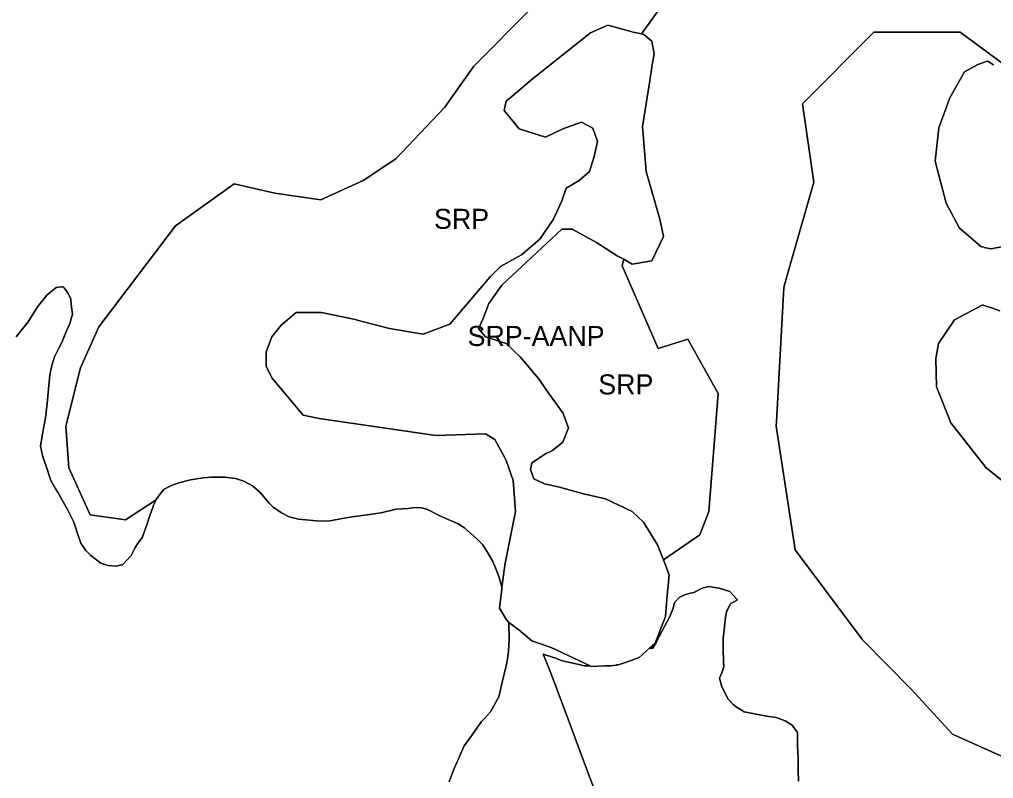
# Model space of a CAD drawing. Extents: x 598968 to 613553, y 4409678 to 4430833.
# Drawn here: x 607438 to 608022, y 4422846 to 4423300 of the extents above; entities that cross this region are included whole.
import ezdxf

# ---------------------------------------------------------------- set-up
doc = ezdxf.new("R2010")
doc.units = 0
for name, color, linetype in [('1', 7, 'Continuous'), ('Sòl Rústic Protegit', 7, 'Continuous'), ('Sòl Rústic Protegit - Alt Nivell de Protecció', 7, 'Continuous')]:
    doc.layers.add(name, color=color, linetype=linetype)

msp = doc.modelspace()

# ---------------------------------------------------------------- linework, layer by layer
at = {"layer": '1'}
for points in [[(608021.5701, 4423272.8708), (608018.2651, 4423274.8476), (608018.0619, 4423274.969), (608017.8501, 4423275.0956), (608012.1001, 4423273.0954), (608004.0377, 4423268.5954), (607995.4129, 4423253.0956), (607988.6629, 4423235.0958), (607986.6005, 4423215.0962), (607993.0379, 4423190.0968), (608001.1629, 4423175.0972), (608006.3503, 4423170.5974), (608013.8503, 4423164.0976), (608014.1719, 4423164.0174), (608014.3557, 4423163.9714), (608015.8145, 4423163.6066), (608015.8689, 4423163.593), (608015.9215, 4423163.5798), (608015.9354, 4423163.5763), (608019.8403, 4423162.5952), (608019.8501, 4423162.5976), (608019.8803, 4423162.6038), (608020.1261, 4423162.6538), (608027.2251, 4423164.0978)], [(608025.2251, 4423125.5986), (608020.8503, 4423127.0986), (608015.3385, 4423128.9948), (608015.0377, 4423129.0982), (607998.0379, 4423120.0982), (607988.4757, 4423106.0982), (607986.8507, 4423097.0984), (607987.2881, 4423080.0988), (607995.9755, 4423058.5994), (608017.1629, 4423031.6002), (608046.7251, 4423008.101)]]:
    msp.add_lwpolyline(points, dxfattribs=at)
at = {"layer": 'Sòl Rústic Protegit'}
msp.add_lwpolyline([(607744.5551, 4423306.5098), (607710.1801, 4423272.0098), (607692.8677, 4423247.5098), (607663.4927, 4423216.5098), (607643.9927, 4423203.5098), (607618.6801, 4423192.0098), (607591.1177, 4423196.0098), (607566.6801, 4423201.5098), (607531.4927, 4423176.5098), (607485.5551, 4423116.0098), (607474.6177, 4423091.5098), (607465.8051, 4423056.5098), (607467.6801, 4423031.5098), (607480.4301, 4423003.5098), (607501.6177, 4423000.5098), (607519.9383, 4423012.4742), (607520.0099, 4423012.6282), (607522.5799, 4423016.1382), (607524.6799, 4423018.6982), (607529.1099, 4423021.0382), (607533.5499, 4423022.6682), (607540.5499, 4423024.3082), (607548.0099, 4423025.4782), (607553.1499, 4423025.9382), (607561.0799, 4423025.9382), (607567.3899, 4423025.2382), (607572.5199, 4423023.6082), (607577.6499, 4423020.8082), (607582.0899, 4423017.0682), (607587.9199, 4423010.2982), (607590.1299, 4423007.9582), (607595.0399, 4423004.6982), (607599.6999, 4423002.1282), (607605.2999, 4423000.7282), (607618.1399, 4422999.5582), (607624.2099, 4422999.7882), (607631.4399, 4423001.1882), (607637.4099, 4423002.1782), (607646.2799, 4423003.3482), (607654.6799, 4423004.5182), (607663.7899, 4423006.8482), (607670.7999, 4423007.2682), (607674.9699, 4423007.7982), (607678.9699, 4423007.6582), (607682.0899, 4423006.8582), (607689.5399, 4423003.0982), (607694.9499, 4423000.6482), (607700.8199, 4422998.0682), (607704.6399, 4422995.6582), (607712.0999, 4422989.0982), (607715.3599, 4422985.5982), (607718.1599, 4422981.1682), (607721.4299, 4422975.7982), (607723.2999, 4422971.5882), (607725.1599, 4422966.4582), (607727.0869, 4422960.2642), (607728.9927, 4422974.5102), (607732.4301, 4422991.5102), (607735.1801, 4423005.5102), (607733.8051, 4423024.0102), (607729.6801, 4423036.0102), (607728.6177, 4423038.0102), (607722.7425, 4423048.5102), (607717.2427, 4423052.0102), (607687.4925, 4423051.0102), (607617.6177, 4423061.0102), (607607.9301, 4423063.0102), (607589.3051, 4423085.5102), (607585.8051, 4423092.5102), (607585.8051, 4423101.0102), (607589.3051, 4423110.0102), (607594.8049, 4423117.0102), (607603.8051, 4423124.5102), (607618.9927, 4423124.5102), (607638.3677, 4423120.5102), (607644.1175, 4423119.0102), (607659.8049, 4423115.0102), (607679.8677, 4423111.5102), (607695.8049, 4423117.5102), (607719.9925, 4423146.0102), (607726.1801, 4423152.0102), (607738.6801, 4423159.0102), (607749.7425, 4423168.5102), (607757.9927, 4423180.5102), (607762.8677, 4423191.5102), (607765.6177, 4423199.0102), (607773.2427, 4423203.5102), (607779.4299, 4423209.0102), (607782.2425, 4423218.0102), (607784.3049, 4423227.0102), (607781.5549, 4423235.0102), (607774.6177, 4423238.5102), (607763.5551, 4423234.5102), (607753.1799, 4423229.5102), (607737.3051, 4423234.5102), (607728.3051, 4423245.5102), (607729.6801, 4423251.0102), (607734.1439, 4423254.8584), (607744.1801, 4423263.5102), (607780.1801, 4423292.0102), (607790.5551, 4423296.5102), (607802.7673, 4423293.2938), (607805.7427, 4423292.5102), (607810.6801, 4423291.51), (607826.8051, 4423314.0098)], dxfattribs=at)
msp.add_lwpolyline([(607800.0551, 4423156.51), (607796.0551, 4423158.5102), (607783.6175, 4423166.5102), (607769.0551, 4423174.5102), (607762.8677, 4423174.5102), (607726.9299, 4423141.0102), (607719.3049, 4423130.0102), (607715.8049, 4423121.0102), (607713.0551, 4423115.0102), (607717.2427, 4423110.0102), (607729.6801, 4423106.0102), (607737.9301, 4423098.0102), (607749.0549, 4423085.0102), (607755.2427, 4423076.0102), (607763.5551, 4423064.5102), (607766.9927, 4423055.5102), (607763.5551, 4423047.0102), (607757.3051, 4423042.0102), (607753.1799, 4423040.0102), (607744.8677, 4423034.5102), (607744.1801, 4423030.5102), (607746.2425, 4423025.0102), (607752.4925, 4423022.0102), (607761.4927, 4423020.0102), (607775.9927, 4423016.0102), (607789.1177, 4423013.0102), (607805.0551, 4423005.5102), (607811.9299, 4422999.0102), (607820.2427, 4422985.5102), (607823.7427, 4422976.51), (607845.6177, 4422991.5098), (607851.0551, 4423005.5098), (607856.4927, 4423076.0098), (607838.4927, 4423108.5098), (607820.6801, 4423103.0098), (607799.1177, 4423152.5098)], close=True, dxfattribs=at)
at = {"layer": 'Sòl Rústic Protegit - Alt Nivell de Protecció'}
for points in [[(607826.8051, 4423314.0098), (607810.6801, 4423291.51), (607811.9927, 4423291.01), (607816.8051, 4423287.01), (607818.1801, 4423279.51), (607817.3051, 4423274.01), (607815.4301, 4423262.01), (607811.2427, 4423236.01), (607813.3677, 4423209.01), (607821.6177, 4423180.51), (607823.7427, 4423170.01), (607816.8051, 4423155.51), (607805.0551, 4423153.51), (607800.0551, 4423156.51), (607799.1177, 4423152.5098), (607820.6801, 4423103.0098), (607838.4927, 4423108.5098), (607856.4927, 4423076.0098), (607851.0551, 4423005.5098), (607845.6177, 4422991.5098), (607823.7427, 4422976.51), (607827.1801, 4422967.51), (607825.8051, 4422953.01), (607825.1177, 4422942.51), (607818.8677, 4422926.51), (607817.2777, 4422925.1226), (607817.1641, 4422925.0232), (607815.4301, 4422923.51), (607815.4371, 4422923.5098), (607817.4927, 4422923.5098), (607819.5453, 4422927.2788), (607821.3051, 4422930.5098), (607827.6801, 4422942.5098), (607829.5551, 4422947.5098), (607830.4927, 4422951.0098), (607830.5209, 4422951.0398), (607833.3051, 4422954.0098), (607836.4301, 4422955.5098), (607839.9777, 4422956.4774), (607841.9301, 4422957.0098), (607846.9301, 4422959.5098), (607847.6585, 4422959.6788), (607850.4261, 4422960.3206), (607851.2427, 4422960.5098), (607853.0727, 4422960.2016), (607857.1801, 4422959.5098), (607863.6177, 4422957.5098), (607868.0245, 4422952.6806), (607868.1801, 4422952.5098), (607864.1961, 4422950.2966), (607863.7099, 4422949.8982), (607862.2827, 4422947.0284), (607861.8253, 4422946.0526), (607860.9199, 4422942.1882), (607860.2199, 4422934.4782), (607859.5199, 4422929.5782), (607859.5199, 4422923.0382), (607859.7499, 4422916.0382), (607859.9799, 4422912.5382), (607858.8199, 4422908.7982), (607857.4199, 4422905.5282), (607858.6699, 4422900.4482), (607862.6099, 4422893.0482), (607865.6999, 4422889.6082), (607867.9335, 4422888.096), (607872.0551, 4422885.5098), (607884.4639, 4422883.135), (607885.1399, 4422883.0182), (607885.4733, 4422882.953), (607891.3677, 4422882.0098), (607893.4475, 4422881.236), (607896.7427, 4422880.0098), (607900.9301, 4422877.5098), (607904.1801, 4422873.0098), (607904.1801, 4422869.5098), (607904.1801, 4422865.0098), (607904.4301, 4422858.0098), (607904.4301, 4422850.5098), (607904.6801, 4422844.0098)], [(607436.0551, 4423110.0098), (607443.3051, 4423119.0098), (607448.8677, 4423128.0098), (607454.4927, 4423135.0098), (607460.1177, 4423139.5098), (607461.5781, 4423139.6842), (607463.3495, 4423139.8958), (607464.3051, 4423140.0098), (607464.8089, 4423139.3382), (607467.3051, 4423136.0098), (607467.9587, 4423134.4184), (607468.7427, 4423132.5098), (607468.8003, 4423131.917), (607469.1801, 4423128.0098), (607469.7427, 4423123.5098), (607468.1801, 4423118.0098), (607465.9301, 4423112.5098), (607463.4301, 4423106.5098), (607461.8895, 4423103.5118), (607461.1177, 4423102.0098), (607460.5099, 4423100.7942), (607459.1499, 4423097.9382), (607457.4799, 4423092.7782), (607456.3599, 4423087.1982), (607455.6799, 4423080.8182), (607454.6999, 4423069.9882), (607453.5699, 4423061.5382), (607451.8499, 4423051.8982), (607450.7199, 4423044.6282), (607451.8663, 4423038.9744), (607452.1801, 4423037.5098), (607453.9927, 4423032.5098), (607456.8051, 4423024.0098), (607459.1939, 4423019.8152), (607459.3677, 4423019.5098), (607459.4297, 4423019.408), (607459.4699, 4423019.3408), (607461.1801, 4423016.5098), (607462.5631, 4423014.0784), (607466.8799, 4423006.6682), (607470.6599, 4422999.1082), (607472.2013, 4422994.1372), (607472.2599, 4422993.9482), (607472.8137, 4422992.3388), (607474.8299, 4422986.4782), (607474.8489, 4422986.4442), (607477.3723, 4422982.6592), (607477.8599, 4422982.0482), (607480.8999, 4422979.0082), (607486.8699, 4422974.5682), (607491.0699, 4422973.1682), (607495.9699, 4422972.7082), (607499.9399, 4422973.6382), (607505.0699, 4422979.1582), (607507.2347, 4422983.369), (607508.3051, 4422985.5098), (607509.2087, 4422986.7146), (607511.6801, 4422990.0098), (607511.9693, 4422990.8168), (607514.3677, 4422997.5098), (607516.1177, 4423003.0098), (607517.9441, 4423007.8798), (607518.3799, 4423009.1282), (607519.9383, 4423012.4742), (607501.6177, 4423000.5098), (607480.4301, 4423003.5098), (607467.6801, 4423031.5098), (607465.8051, 4423056.5098), (607474.6177, 4423091.5098), (607485.5551, 4423116.0098), (607531.4927, 4423176.5098), (607566.6801, 4423201.5098), (607591.1177, 4423196.0098), (607618.6801, 4423192.0098), (607643.9927, 4423203.5098), (607663.4927, 4423216.5098), (607692.8677, 4423247.5098), (607710.1801, 4423272.0098), (607744.5551, 4423306.5098)], [(608031.3677, 4423270.51), (608001.4927, 4423292.51), (607949.8051, 4423292.51), (607907.1177, 4423249.51), (607913.8677, 4423202.51), (607900.1177, 4423154.51), (607898.1177, 4423147.51), (607895.8677, 4423139.51), (607891.4927, 4423059.01), (607891.3677, 4423056.51), (607902.6177, 4422982.51), (607943.0551, 4422928.51), (607972.2427, 4422899.01), (607996.9927, 4422872.01), (608037.4301, 4422854.01)], [(608037.4301, 4422854.01), (607996.9927, 4422872.01), (607972.2427, 4422899.01), (607943.0551, 4422928.51), (607902.6177, 4422982.51), (607891.3677, 4423056.51), (607891.4927, 4423059.01), (607895.8677, 4423139.51), (607898.1177, 4423147.51), (607900.1177, 4423154.51), (607913.8677, 4423202.51), (607907.1177, 4423249.51), (607949.8051, 4423292.51), (608001.4927, 4423292.51), (608031.3677, 4423270.51)], [(608027.2251, 4423164.0978), (608020.1261, 4423162.6538), (608019.8803, 4423162.6038), (608019.8501, 4423162.5976), (608019.8403, 4423162.5952), (608015.9354, 4423163.5763), (608015.9215, 4423163.5798), (608015.8689, 4423163.593), (608015.8145, 4423163.6066), (608014.3557, 4423163.9714), (608014.1719, 4423164.0174), (608013.8503, 4423164.0976), (608006.3503, 4423170.5974), (608001.1629, 4423175.0972), (607993.0379, 4423190.0968), (607986.6005, 4423215.0962), (607988.6629, 4423235.0958), (607995.4129, 4423253.0956), (608004.0377, 4423268.5954), (608012.1001, 4423273.0954), (608017.8501, 4423275.0956), (608018.0619, 4423274.969), (608018.2651, 4423274.8476), (608021.5701, 4423272.8708)], [(607695.4927, 4422843.5098), (607698.4927, 4422851.5098), (607701.2527, 4422857.7592), (607701.8299, 4422859.1182), (607702.6671, 4422861.0282), (607704.3677, 4422865.0098), (607708.7965, 4422871.1258), (607714.8999, 4422879.6682), (607716.6125, 4422881.4576), (607720.2427, 4422885.5098), (607725.1177, 4422894.5098), (607727.4301, 4422904.0098), (607729.4855, 4422912.231), (607730.0699, 4422914.7282), (607730.2087, 4422915.7386), (607730.9999, 4422921.4982), (607731.4699, 4422928.9682), (607731.2683, 4422938.6808), (607731.2211, 4422938.9792), (607731.2197, 4422938.988), (607731.1843, 4422939.0236), (607729.7199, 4422940.4882), (607725.5323, 4422947.488), (607726.9335, 4422959.0024), (607727.0869, 4422960.2642), (607725.1599, 4422966.4582), (607723.2999, 4422971.5882), (607721.4299, 4422975.7982), (607718.1599, 4422981.1682), (607715.3599, 4422985.5982), (607712.0999, 4422989.0982), (607704.6399, 4422995.6582), (607700.8199, 4422998.0682), (607694.9499, 4423000.6482), (607689.5399, 4423003.0982), (607682.0899, 4423006.8582), (607678.9699, 4423007.6582), (607674.9699, 4423007.7982), (607670.7999, 4423007.2682), (607663.7899, 4423006.8482), (607654.6799, 4423004.5182), (607646.2799, 4423003.3482), (607637.4099, 4423002.1782), (607631.4399, 4423001.1882), (607624.2099, 4422999.7882), (607618.1399, 4422999.5582), (607605.2999, 4423000.7282), (607599.6999, 4423002.1282), (607595.0399, 4423004.6982), (607590.1299, 4423007.9582), (607587.9199, 4423010.2982), (607582.0899, 4423017.0682), (607577.6499, 4423020.8082), (607572.5199, 4423023.6082), (607567.3899, 4423025.2382), (607561.0799, 4423025.9382), (607553.1499, 4423025.9382), (607548.0099, 4423025.4782), (607540.5499, 4423024.3082), (607533.5499, 4423022.6682), (607529.1099, 4423021.0382), (607524.6799, 4423018.6982), (607522.5799, 4423016.1382), (607520.0099, 4423012.6282), (607519.9383, 4423012.4742), (607518.3799, 4423009.1282), (607517.9441, 4423007.8798), (607516.1177, 4423003.0098), (607514.3677, 4422997.5098), (607511.9693, 4422990.8168), (607511.6801, 4422990.0098), (607509.2087, 4422986.7146), (607508.3051, 4422985.5098), (607507.2347, 4422983.369), (607505.0699, 4422979.1582), (607499.9399, 4422973.6382), (607495.9699, 4422972.7082), (607491.0699, 4422973.1682), (607486.8699, 4422974.5682), (607480.8999, 4422979.0082), (607477.8599, 4422982.0482), (607477.3723, 4422982.6592), (607474.8489, 4422986.4442), (607474.8299, 4422986.4782), (607472.8137, 4422992.3388), (607472.2599, 4422993.9482), (607472.2013, 4422994.1372), (607470.6599, 4422999.1082), (607466.8799, 4423006.6682), (607462.5631, 4423014.0784), (607461.1801, 4423016.5098), (607459.4699, 4423019.3408), (607459.4297, 4423019.408), (607459.3677, 4423019.5098), (607459.1939, 4423019.8152), (607456.8051, 4423024.0098), (607453.9927, 4423032.5098), (607452.1801, 4423037.5098), (607451.8663, 4423038.9744), (607450.7199, 4423044.6282), (607451.8499, 4423051.8982), (607453.5699, 4423061.5382), (607454.6999, 4423069.9882), (607455.6799, 4423080.8182), (607456.3599, 4423087.1982), (607457.4799, 4423092.7782), (607459.1499, 4423097.9382), (607460.5099, 4423100.7942), (607461.1177, 4423102.0098), (607461.8895, 4423103.5118), (607463.4301, 4423106.5098), (607465.9301, 4423112.5098), (607468.1801, 4423118.0098), (607469.7427, 4423123.5098), (607469.1801, 4423128.0098), (607468.8003, 4423131.917), (607468.7427, 4423132.5098), (607467.9587, 4423134.4184), (607467.3051, 4423136.0098), (607464.8089, 4423139.3382), (607464.3051, 4423140.0098), (607463.3495, 4423139.8958), (607461.5781, 4423139.6842), (607460.1177, 4423139.5098), (607454.4927, 4423135.0098), (607448.8677, 4423128.0098), (607443.3051, 4423119.0098), (607436.0551, 4423110.0098)], [(608046.7251, 4423008.101), (608017.1629, 4423031.6002), (607995.9755, 4423058.5994), (607987.2881, 4423080.0988), (607986.8507, 4423097.0984), (607988.4757, 4423106.0982), (607998.0379, 4423120.0982), (608015.0377, 4423129.0982), (608015.3385, 4423128.9948), (608020.8503, 4423127.0986), (608025.2251, 4423125.5986)], [(607904.6801, 4422844.0098), (607904.4301, 4422850.5098), (607904.4301, 4422858.0098), (607904.1801, 4422865.0098), (607904.1801, 4422869.5098), (607904.1801, 4422873.0098), (607900.9301, 4422877.5098), (607896.7427, 4422880.0098), (607893.4475, 4422881.236), (607891.3677, 4422882.0098), (607885.4733, 4422882.953), (607885.1399, 4422883.0182), (607884.4639, 4422883.135), (607872.0551, 4422885.5098), (607867.9335, 4422888.096), (607865.6999, 4422889.6082), (607862.6099, 4422893.0482), (607858.6699, 4422900.4482), (607857.4199, 4422905.5282), (607858.8199, 4422908.7982), (607859.9799, 4422912.5382), (607859.7499, 4422916.0382), (607859.5199, 4422923.0382), (607859.5199, 4422929.5782), (607860.2199, 4422934.4782), (607860.9199, 4422942.1882), (607861.8253, 4422946.0526), (607862.2827, 4422947.0284), (607863.7099, 4422949.8982), (607864.1961, 4422950.2966), (607868.1801, 4422952.5098), (607868.0245, 4422952.6806), (607863.6177, 4422957.5098), (607857.1801, 4422959.5098), (607853.0727, 4422960.2016), (607851.2427, 4422960.5098), (607850.4261, 4422960.3206), (607847.6585, 4422959.6788), (607846.9301, 4422959.5098), (607841.9301, 4422957.0098), (607839.9777, 4422956.4774), (607836.4301, 4422955.5098), (607833.3051, 4422954.0098), (607830.5209, 4422951.0398), (607830.4927, 4422951.0098), (607829.5551, 4422947.5098), (607827.6801, 4422942.5098), (607821.3051, 4422930.5098), (607819.5453, 4422927.2788), (607817.4927, 4422923.5098), (607815.4371, 4422923.5098), (607815.4301, 4422923.51), (607813.6949, 4422921.9834), (607813.4669, 4422921.7828), (607810.9985, 4422919.6106), (607809.1799, 4422918.0102), (607804.4371, 4422916.2942), (607799.2379, 4422914.413), (607796.7647, 4422913.5182), (607796.7427, 4422913.5102), (607795.8049, 4422913.5102), (607795.5857, 4422913.48), (607795.5661, 4422913.4774), (607792.1807, 4422913.0104), (607790.5291, 4422913.0158), (607788.8051, 4422913.0108), (607788.7721, 4422913.0112), (607780.8675, 4422912.5102), (607779.8051, 4422913.01), (607776.2427, 4422913.0098), (607772.2441, 4422913.9438), (607767.6801, 4422915.0098), (607763.1801, 4422916.0098), (607759.8029, 4422917.3836), (607759.4927, 4422917.5098), (607758.5879, 4422917.8018), (607751.8025, 4422919.9906), (607751.7427, 4422920.0098), (607755.2969, 4422911.1386), (607759.5999, 4422900.2382), (607766.9801, 4422880.497), (607776.9927, 4422853.5098), (607794.4301, 4422807.0098)], [(607794.4301, 4422807.0098), (607776.9927, 4422853.5098), (607766.9801, 4422880.497), (607759.5999, 4422900.2382), (607755.2969, 4422911.1386), (607751.7427, 4422920.0098), (607751.8025, 4422919.9906), (607758.5879, 4422917.8018), (607759.4927, 4422917.5098), (607759.8029, 4422917.3836), (607763.1801, 4422916.0098), (607767.6801, 4422915.0098), (607772.2441, 4422913.9438), (607776.2427, 4422913.0098), (607779.8051, 4422913.01), (607756.6177, 4422924.01), (607744.8677, 4422928.01), (607737.1801, 4422934.51), (607731.2311, 4422938.9718), (607731.2197, 4422938.988), (607731.2211, 4422938.9792), (607731.2683, 4422938.6808), (607731.4699, 4422928.9682), (607730.9999, 4422921.4982), (607730.2087, 4422915.7386), (607730.0699, 4422914.7282), (607729.4855, 4422912.231), (607727.4301, 4422904.0098), (607725.1177, 4422894.5098), (607720.2427, 4422885.5098), (607716.6125, 4422881.4576), (607714.8999, 4422879.6682), (607708.7965, 4422871.1258), (607704.3677, 4422865.0098), (607702.6671, 4422861.0282), (607701.8299, 4422859.1182), (607701.2527, 4422857.7592), (607698.4927, 4422851.5098), (607695.4927, 4422843.5098)]]:
    msp.add_lwpolyline(points, dxfattribs=at)
msp.add_lwpolyline([(607810.6801, 4423291.51), (607805.7427, 4423292.5102), (607802.7673, 4423293.2938), (607790.5551, 4423296.5102), (607780.1801, 4423292.0102), (607744.1801, 4423263.5102), (607734.1439, 4423254.8584), (607729.6801, 4423251.0102), (607728.3051, 4423245.5102), (607737.3051, 4423234.5102), (607753.1799, 4423229.5102), (607763.5551, 4423234.5102), (607774.6177, 4423238.5102), (607781.5549, 4423235.0102), (607784.3049, 4423227.0102), (607782.2425, 4423218.0102), (607779.4299, 4423209.0102), (607773.2427, 4423203.5102), (607765.6177, 4423199.0102), (607762.8677, 4423191.5102), (607757.9927, 4423180.5102), (607749.7425, 4423168.5102), (607738.6801, 4423159.0102), (607726.1801, 4423152.0102), (607719.9925, 4423146.0102), (607695.8049, 4423117.5102), (607679.8677, 4423111.5102), (607659.8049, 4423115.0102), (607644.1175, 4423119.0102), (607638.3677, 4423120.5102), (607618.9927, 4423124.5102), (607603.8051, 4423124.5102), (607594.8049, 4423117.0102), (607589.3051, 4423110.0102), (607585.8051, 4423101.0102), (607585.8051, 4423092.5102), (607589.3051, 4423085.5102), (607607.9301, 4423063.0102), (607617.6177, 4423061.0102), (607687.4925, 4423051.0102), (607717.2427, 4423052.0102), (607722.7425, 4423048.5102), (607728.6177, 4423038.0102), (607729.6801, 4423036.0102), (607733.8051, 4423024.0102), (607735.1801, 4423005.5102), (607732.4301, 4422991.5102), (607728.9927, 4422974.5102), (607727.0869, 4422960.2642), (607726.9335, 4422959.0024), (607725.5323, 4422947.488), (607729.7199, 4422940.4882), (607731.1843, 4422939.0236), (607731.2197, 4422938.988), (607731.2311, 4422938.9718), (607737.1801, 4422934.51), (607744.8677, 4422928.01), (607756.6177, 4422924.01), (607779.8051, 4422913.01), (607780.8675, 4422912.5102), (607788.7721, 4422913.0112), (607788.8051, 4422913.0108), (607790.5291, 4422913.0158), (607792.1807, 4422913.0104), (607795.5661, 4422913.4774), (607795.5857, 4422913.48), (607795.8049, 4422913.5102), (607796.7427, 4422913.5102), (607796.7647, 4422913.5182), (607799.2379, 4422914.413), (607804.4371, 4422916.2942), (607809.1799, 4422918.0102), (607810.9985, 4422919.6106), (607813.4669, 4422921.7828), (607813.6949, 4422921.9834), (607815.4301, 4422923.51), (607817.1641, 4422925.0232), (607817.2777, 4422925.1226), (607818.8677, 4422926.51), (607825.1177, 4422942.51), (607825.8051, 4422953.01), (607827.1801, 4422967.51), (607823.7427, 4422976.51), (607820.2427, 4422985.5102), (607811.9299, 4422999.0102), (607805.0551, 4423005.5102), (607789.1177, 4423013.0102), (607775.9927, 4423016.0102), (607761.4927, 4423020.0102), (607752.4925, 4423022.0102), (607746.2425, 4423025.0102), (607744.1801, 4423030.5102), (607744.8677, 4423034.5102), (607753.1799, 4423040.0102), (607757.3051, 4423042.0102), (607763.5551, 4423047.0102), (607766.9927, 4423055.5102), (607763.5551, 4423064.5102), (607755.2427, 4423076.0102), (607749.0549, 4423085.0102), (607737.9301, 4423098.0102), (607729.6801, 4423106.0102), (607717.2427, 4423110.0102), (607713.0551, 4423115.0102), (607715.8049, 4423121.0102), (607719.3049, 4423130.0102), (607726.9299, 4423141.0102), (607762.8677, 4423174.5102), (607769.0551, 4423174.5102), (607783.6175, 4423166.5102), (607796.0551, 4423158.5102), (607800.0551, 4423156.51), (607805.0551, 4423153.51), (607816.8051, 4423155.51), (607823.7427, 4423170.01), (607821.6177, 4423180.51), (607813.3677, 4423209.01), (607811.2427, 4423236.01), (607815.4301, 4423262.01), (607817.3051, 4423274.01), (607818.1801, 4423279.51), (607816.8051, 4423287.01), (607811.9927, 4423291.01)], close=True, dxfattribs=at)

# ---------------------------------------------------------------- texts
at = {"layer": 'Sòl Rústic Protegit'}
for p in [(607686.3676, 4423174.637), (607784.7739, 4423075.5101)]:
    msp.add_text('SRP', height=12, dxfattribs=at).set_placement(p)
at = {"layer": 'Sòl Rústic Protegit - Alt Nivell de Protecció'}
msp.add_text('SRP-AANP', height=12, dxfattribs=at).set_placement((607706.4926, 4423104.5102))

doc.saveas('drawing.dxf')
